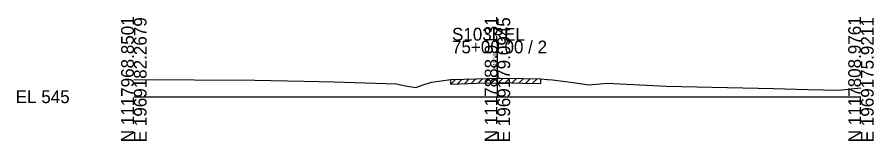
# Model space of a CAD drawing. Extents: x -26 to 163, y -10 to 24518.
# Drawn here: x -25.7 to 162.8, y 23490.3 to 23517.5 of the extents above; entities that cross this region are included whole.
import ezdxf

# ---------------------------------------------------------------- set-up
doc = ezdxf.new("R2010")
doc.units = 0
for name, color, linetype in [('RD_GPK_XS_Cell', 7, 'Continuous'), ('RD_XS_ExGround', 7, 'Continuous'), ('RD_XS_ExPaveRet', 7, 'Continuous'), ('RD_XS_TX_Elev_EX', 7, 'Continuous')]:
    doc.layers.add(name, color=color, linetype=linetype)

msp = doc.modelspace()

# ---------------------------------------------------------------- linework, layer by layer
at = {"layer": 'RD_GPK_XS_Cell'}
for p, q in [((80, 23500), (80, 23512.35)), ((0, 23500), (80, 23500)), ((80, 23500), (160, 23500))]:
    msp.add_line(p, q, dxfattribs=at)
at = {"layer": 'RD_XS_ExGround'}
msp.add_lwpolyline([(0, 23503.79), (26.63, 23503.65), (37.42, 23503.46), (44.1, 23503.25), (57.7, 23502.83), (59.76, 23502.44), (62.07, 23502.06), (63.67, 23502.63), (65.46, 23503.2), (67.61, 23503.5), (69.73, 23503.78), (75.43, 23503.96), (80, 23504.1), (80.6, 23504.12), (85.57, 23504), (89.48, 23503.93), (90.99, 23503.8), (92.15, 23503.72), (96.64, 23503.13), (100.12, 23502.66), (102.64, 23502.84), (104.18, 23503), (117.1, 23502.34), (140.73, 23501.84), (148.37, 23501.6), (155.09, 23501.43), (160, 23501.97)], dxfattribs=at)
at = {"layer": 'RD_XS_ExPaveRet'}
for p, q in [((69.73, 23502.78), (70.77, 23503.81)), ((69.73, 23502.78), (69.73, 23503.78)), ((69.73, 23502.78), (75.43, 23502.96)), ((71.23, 23502.83), (72.27, 23503.86)), ((72.73, 23502.87), (73.77, 23503.91)), ((74.23, 23502.92), (75.27, 23503.95)), ((75.43, 23502.96), (80, 23503.1)), ((75.73, 23502.97), (76.77, 23504)), ((77.23, 23503.01), (78.27, 23504.04)), ((78.73, 23503.06), (79.77, 23504.09)), ((80, 23503.1), (80.6, 23503.12)), ((80.23, 23503.11), (81.23, 23504.1)), ((80.6, 23503.12), (85.57, 23503)), ((81.73, 23503.09), (82.71, 23504.07)), ((83.23, 23503.06), (84.21, 23504.03)), ((84.73, 23503.02), (85.71, 23504)), ((85.57, 23503), (89.48, 23502.93)), ((86.23, 23502.99), (87.22, 23503.97)), ((87.73, 23502.96), (88.72, 23503.94)), ((89.48, 23503.93), (89.48, 23502.93))]:
    msp.add_line(p, q, dxfattribs=at)

# ---------------------------------------------------------------- texts
at = {"layer": 'RD_GPK_XS_Cell'}
for s, p in [('N 1117968.8501', (0, 23490)), ('E 1969182.2679', (2.8, 23490)), ('N 1117888.9131', (80, 23490)), ('E 1969179.0945', (82.8, 23490)), ('N 1117808.9761', (160, 23490)), ('E 1969175.9211', (162.8, 23490))]:
    msp.add_text(s, height=2.8, rotation=90, dxfattribs=at).set_placement(p)
for s, p in [('S103REL', (70, 23512.35)), ('75+00.00 / 2', (70, 23509.55)), ('EL 545', (-26, 23498.6))]:
    msp.add_text(s, height=2.8, dxfattribs=at).set_placement(p)
at = {"layer": 'RD_XS_TX_Elev_EX'}
msp.add_text('549.10', height=0.8, rotation=90, dxfattribs=at).set_placement((79.9, 23506.1))

doc.saveas('drawing.dxf')
